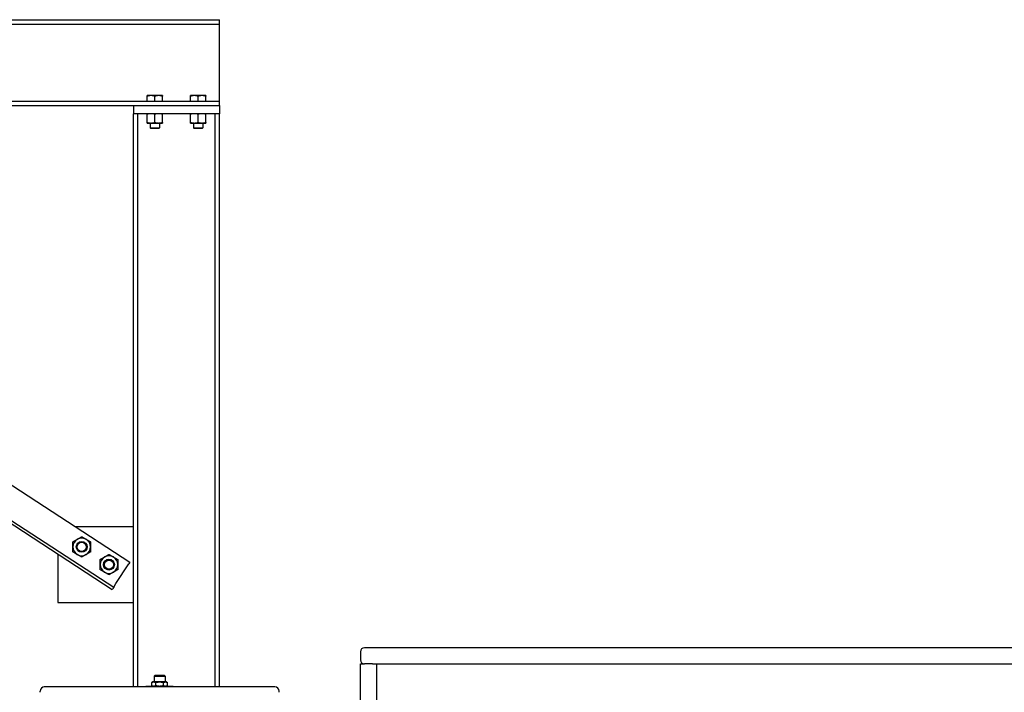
# Model space of a CAD drawing. Header units: inches. Extents: x 24 to 1128, y -94 to 748.
# Tile 355 of 546: x 595 to 686, y 338 to 400. Entities that reach past the tile are written whole.
import ezdxf

# ---------------------------------------------------------------- set-up
doc = ezdxf.new("R2010")
doc.units = ezdxf.units.IN
doc.header["$LTSCALE"] = 32
doc.header["$MEASUREMENT"] = 0
doc.layers.add('Visible (ANSI)', color=7, linetype='Continuous', lineweight=30)

msp = doc.modelspace()

# ---------------------------------------------------------------- linework, layer by layer
at = {"layer": 'Visible (ANSI)'}
for p, q in [((450.01179, 399.85787), (613.94179, 399.85787)), ((450.01179, 399.45787), (613.94179, 399.45787)), ((613.94179, 399.45787), (613.94179, 399.85787)), ((613.94179, 399.05787), (613.94179, 399.45787)), ((613.94179, 392.72787), (613.94179, 399.05787)), ((607.61742, 392.84975), (607.25804, 392.84975)), ((607.25804, 392.32787), (607.25804, 392.78555)), ((608.33617, 392.84975), (607.61742, 392.84975)), ((607.97679, 392.32787), (607.97679, 392.78555)), ((608.69554, 392.84975), (608.33617, 392.84975)), ((608.69554, 392.32787), (608.69554, 392.78555)), ((611.61742, 392.84975), (611.25804, 392.84975)), ((611.25804, 392.32787), (611.25804, 392.78555)), ((612.33617, 392.84975), (611.61742, 392.84975)), ((611.97679, 392.32787), (611.97679, 392.78555)), ((612.69554, 392.84975), (612.33617, 392.84975)), ((612.69554, 392.32787), (612.69554, 392.78555)), ((613.94179, 392.32787), (613.94179, 392.72787)), ((450.01179, 392.32787), (613.94179, 392.32787)), ((450.01179, 391.92787), (613.94179, 391.92787)), ((606.01179, 391.92787), (606.01179, 391.17787)), ((613.94179, 391.92787), (613.94179, 392.32787)), ((613.94179, 391.92787), (613.94179, 391.17787)), ((606.41179, 391.17787), (606.01179, 391.17787)), ((606.01179, 338.24858), (606.01179, 391.17787)), ((606.41179, 338.24858), (606.41179, 391.17787)), ((613.54179, 391.17787), (606.41179, 391.17787)), ((607.25779, 390.37074), (607.25779, 391.12601)), ((607.97679, 390.37074), (607.97679, 391.12601)), ((608.69579, 390.37074), (608.69579, 391.12601)), ((611.25779, 390.37074), (611.25779, 391.12601)), ((611.97679, 390.37074), (611.97679, 391.12601)), ((612.69579, 390.37074), (612.69579, 391.12601)), ((613.94179, 391.17787), (613.54179, 391.17787)), ((613.54179, 338.24858), (613.54179, 391.17787)), ((613.94179, 338.24858), (613.94179, 391.17787)), ((607.25779, 390.31887), (607.61729, 390.31887)), ((607.53929, 390.31887), (607.53929, 389.87104)), ((607.61729, 390.31887), (608.33629, 390.31887)), ((608.33629, 390.31887), (608.69579, 390.31887)), ((608.41429, 390.31887), (608.41429, 389.87104)), ((611.25779, 390.31887), (611.61729, 390.31887)), ((611.53929, 390.31887), (611.53929, 389.87104)), ((611.61729, 390.31887), (612.33629, 390.31887)), ((612.33629, 390.31887), (612.69579, 390.31887)), ((612.41429, 390.31887), (612.41429, 389.87104)), ((607.60746, 389.80287), (607.53929, 389.87104)), ((607.53929, 389.87104), (608.41429, 389.87104)), ((608.34613, 389.80287), (607.60746, 389.80287)), ((608.34613, 389.80287), (608.41429, 389.87104)), ((611.60746, 389.80287), (611.53929, 389.87104)), ((611.53929, 389.87104), (612.41429, 389.87104)), ((612.34613, 389.80287), (611.60746, 389.80287)), ((612.34613, 389.80287), (612.41429, 389.87104)), ((548.10725, 387.19767), (605.67744, 349.77919)), ((546.47235, 384.6823), (604.04254, 347.26382)), ((546.60859, 384.89191), (604.17878, 347.47343)), ((606.01179, 353.04899), (600.64669, 353.04899)), ((599.01179, 350.53362), (599.01179, 346.04899)), ((604.38587, 347.79205), (605.57389, 349.61988)), ((605.67744, 349.77919), (605.57389, 349.61988)), ((604.04254, 347.26382), (604.07524, 347.31412)), ((604.17878, 347.47343), (604.07524, 347.31412)), ((604.17878, 347.47343), (604.38587, 347.79205)), ((599.01179, 346.04899), (606.01179, 346.04899)), ((690.58029, 341.87537), (627.33029, 341.87537)), ((626.95529, 341.50037), (626.95529, 340.75037)), ((626.95529, 341.50037), (626.95529, 340.75037)), ((626.95529, 304.62537), (626.95529, 340.37537)), ((626.95529, 340.37537), (627.33029, 340.37537)), ((628.08029, 340.37537), (627.33029, 340.37537)), ((628.08029, 340.37537), (628.45529, 340.37537)), ((628.45529, 324.62537), (628.45529, 340.37537)), ((628.45529, 340.37537), (689.45529, 340.37537)), ((607.98969, 339.33158), (607.91529, 339.25718)), ((607.91529, 339.25718), (607.91529, 338.71758)), ((607.91529, 339.25718), (608.91529, 339.25718)), ((607.98969, 339.33158), (608.84089, 339.33158)), ((608.84089, 339.33158), (608.91529, 339.25718)), ((608.91529, 339.25718), (608.91529, 338.71758)), ((619.06479, 338.24858), (597.76579, 338.24858)), ((607.15529, 338.24858), (607.15529, 338.30758)), ((609.67529, 338.30758), (607.15529, 338.30758)), ((607.79029, 338.71758), (607.6936, 338.66175)), ((607.6936, 338.3634), (607.6936, 338.66175)), ((607.79029, 338.30758), (607.6936, 338.3634)), ((607.87403, 338.71758), (607.79029, 338.71758)), ((608.41529, 338.71758), (607.87403, 338.71758)), ((608.05445, 338.3634), (608.05445, 338.66175)), ((608.95656, 338.71758), (608.41529, 338.71758)), ((608.77614, 338.3634), (608.77614, 338.66175)), ((609.04029, 338.71758), (608.95656, 338.71758)), ((609.04029, 338.71758), (609.13698, 338.66175)), ((609.04029, 338.30758), (609.13698, 338.3634)), ((609.13698, 338.3634), (609.13698, 338.66175)), ((609.67529, 338.24858), (609.67529, 338.30758)), ((597.39179, 337.75658), (597.39179, 337.87458)), ((619.43879, 337.75658), (619.43879, 337.87458))]:
    msp.add_line(p, q, dxfattribs=at)
for centre, radius in [((601.22317, 351.18347), 0.50016), ((601.22317, 351.18347), 0.5), ((601.22317, 351.18347), 0.42332), ((603.73854, 349.54857), 0.50016), ((603.73854, 349.54857), 0.5), ((603.73854, 349.54857), 0.42332)]:
    msp.add_circle(centre, radius, dxfattribs=at)
for centre, radius, start, end in [((601.22317, 351.18347), 0.8125, 120, 180), ((601.22317, 351.18347), 0.8125, 60, 120), ((601.22317, 351.18347), 0.8125, 0, 60), ((601.22317, 351.18347), 0.8125, 180, 240), ((601.22317, 351.18347), 0.8125, 300, 0), ((601.22317, 351.18347), 0.8125, 240, 300), ((603.73854, 349.54857), 0.8125, 120, 180), ((603.73854, 349.54857), 0.8125, 60, 120), ((603.73854, 349.54857), 0.8125, 0, 60), ((603.73854, 349.54857), 0.8125, 180, 240), ((603.73854, 349.54857), 0.8125, 300, 0), ((603.73854, 349.54857), 0.8125, 240, 300), ((627.33029, 341.50037), 0.375, 90, 180), ((627.33029, 341.50037), 0.375, 90, 180), ((627.33029, 340.75037), 0.375, 180, 270), ((627.33029, 340.75037), 0.375, 180, 270), ((597.76579, 337.87458), 0.374, 90, 180), ((619.06479, 337.87458), 0.374, 0, 90)]:
    msp.add_arc(centre, radius, start, end, dxfattribs=at)
for points, weights in [([(607.25804, 392.78555), (607.25804, 392.84975), (607.25804, 392.84975)], [1, 1.0379548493, 1]), ([(607.61742, 392.84975), (607.45063, 392.84975), (607.25804, 392.78555)], [1, 1.0379548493, 1]), ([(607.97679, 392.78555), (607.7842, 392.84975), (607.61742, 392.84975)], [1, 1.0379548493, 1]), ([(608.33617, 392.84975), (608.16938, 392.84975), (607.97679, 392.78555)], [1, 1.0379548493, 1]), ([(608.69554, 392.78555), (608.50295, 392.84975), (608.33617, 392.84975)], [1, 1.0379548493, 1]), ([(608.69554, 392.84975), (608.69554, 392.84975), (608.69554, 392.78555)], [1, 1.0379548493, 1]), ([(611.25804, 392.78555), (611.25804, 392.84975), (611.25804, 392.84975)], [1, 1.0379548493, 1]), ([(611.61742, 392.84975), (611.45063, 392.84975), (611.25804, 392.78555)], [1, 1.0379548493, 1]), ([(611.97679, 392.78555), (611.7842, 392.84975), (611.61742, 392.84975)], [1, 1.0379548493, 1]), ([(612.33617, 392.84975), (612.16938, 392.84975), (611.97679, 392.78555)], [1, 1.0379548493, 1]), ([(612.69554, 392.78555), (612.50295, 392.84975), (612.33617, 392.84975)], [1, 1.0379548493, 1]), ([(612.69554, 392.84975), (612.69554, 392.84975), (612.69554, 392.78555)], [1, 1.0379548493, 1]), ([(607.25779, 391.12601), (607.25779, 391.17787), (607.25779, 391.17787)], [1, 1.0379548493, 1]), ([(607.61729, 391.17787), (607.45045, 391.17787), (607.25779, 391.12601)], [1, 1.0379548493, 1]), ([(607.97679, 391.12601), (607.78414, 391.17787), (607.61729, 391.17787)], [1, 1.0379548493, 1]), ([(608.33629, 391.17787), (608.16945, 391.17787), (607.97679, 391.12601)], [1, 1.0379548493, 1]), ([(608.69579, 391.12601), (608.50314, 391.17787), (608.33629, 391.17787)], [1, 1.0379548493, 1]), ([(608.69579, 391.17787), (608.69579, 391.17787), (608.69579, 391.12601)], [1, 1.0379548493, 1]), ([(611.25779, 391.12601), (611.25779, 391.17787), (611.25779, 391.17787)], [1, 1.0379548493, 1]), ([(611.61729, 391.17787), (611.45045, 391.17787), (611.25779, 391.12601)], [1, 1.0379548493, 1]), ([(611.97679, 391.12601), (611.78414, 391.17787), (611.61729, 391.17787)], [1, 1.0379548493, 1]), ([(612.33629, 391.17787), (612.16945, 391.17787), (611.97679, 391.12601)], [1, 1.0379548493, 1]), ([(612.69579, 391.12601), (612.50314, 391.17787), (612.33629, 391.17787)], [1, 1.0379548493, 1]), ([(612.69579, 391.17787), (612.69579, 391.17787), (612.69579, 391.12601)], [1, 1.0379548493, 1]), ([(607.25779, 390.31887), (607.25779, 390.31887), (607.25779, 390.37074)], [1, 1.0379548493, 1]), ([(607.25779, 390.37074), (607.45045, 390.31887), (607.61729, 390.31887)], [1, 1.0379548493, 1]), ([(607.61729, 390.31887), (607.78414, 390.31887), (607.97679, 390.37074)], [1, 1.0379548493, 1]), ([(607.97679, 390.37074), (608.16945, 390.31887), (608.33629, 390.31887)], [1, 1.0379548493, 1]), ([(608.33629, 390.31887), (608.50314, 390.31887), (608.69579, 390.37074)], [1, 1.0379548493, 1]), ([(608.69579, 390.37074), (608.69579, 390.31887), (608.69579, 390.31887)], [1, 1.0379548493, 1]), ([(611.25779, 390.31887), (611.25779, 390.31887), (611.25779, 390.37074)], [1, 1.0379548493, 1]), ([(611.25779, 390.37074), (611.45045, 390.31887), (611.61729, 390.31887)], [1, 1.0379548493, 1]), ([(611.61729, 390.31887), (611.78414, 390.31887), (611.97679, 390.37074)], [1, 1.0379548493, 1]), ([(611.97679, 390.37074), (612.16945, 390.31887), (612.33629, 390.31887)], [1, 1.0379548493, 1]), ([(612.33629, 390.31887), (612.50314, 390.31887), (612.69579, 390.37074)], [1, 1.0379548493, 1]), ([(612.69579, 390.37074), (612.69579, 390.31887), (612.69579, 390.31887)], [1, 1.0379548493, 1]), ([(600.41067, 351.65256), (600.62838, 351.77826), (600.81692, 351.88711)], [1, 1.0379548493, 1]), ([(600.81692, 351.88711), (601.00546, 351.99597), (601.22317, 352.12166)], [1, 1.0379548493, 1]), ([(601.22317, 352.12166), (601.44088, 351.99597), (601.62942, 351.88711)], [1, 1.0379548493, 1]), ([(601.62942, 351.88711), (601.81796, 351.77826), (602.03567, 351.65256)], [1, 1.0379548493, 1]), ([(600.41067, 351.18347), (600.41067, 351.40118), (600.41067, 351.65256)], [1, 1.0379548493, 1]), ([(600.41067, 350.71437), (600.41067, 350.96576), (600.41067, 351.18347)], [1, 1.0379548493, 1]), ([(602.03567, 351.65256), (602.03567, 351.40118), (602.03567, 351.18347)], [1, 1.0379548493, 1]), ([(602.03567, 351.18347), (602.03567, 350.96576), (602.03567, 350.71437)], [1, 1.0379548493, 1]), ([(600.81692, 350.47982), (600.62838, 350.58868), (600.41067, 350.71437)], [1, 1.0379548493, 1]), ([(601.22317, 350.24527), (601.00546, 350.37097), (600.81692, 350.47982)], [1, 1.0379548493, 1]), ([(601.62942, 350.47982), (601.44088, 350.37097), (601.22317, 350.24527)], [1, 1.0379548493, 1]), ([(602.03567, 350.71437), (601.81796, 350.58868), (601.62942, 350.47982)], [1, 1.0379548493, 1]), ([(602.92604, 350.01767), (603.14375, 350.14336), (603.33229, 350.25221)], [1, 1.0379548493, 1]), ([(602.92604, 349.54857), (602.92604, 349.76628), (602.92604, 350.01767)], [1, 1.0379548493, 1]), ([(603.33229, 350.25221), (603.52083, 350.36107), (603.73854, 350.48676)], [1, 1.0379548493, 1]), ([(603.73854, 350.48676), (603.95625, 350.36107), (604.14479, 350.25221)], [1, 1.0379548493, 1]), ([(604.14479, 350.25221), (604.33333, 350.14336), (604.55104, 350.01767)], [1, 1.0379548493, 1]), ([(604.55104, 350.01767), (604.55104, 349.76628), (604.55104, 349.54857)], [1, 1.0379548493, 1]), ([(602.92604, 349.07947), (602.92604, 349.33086), (602.92604, 349.54857)], [1, 1.0379548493, 1]), ([(603.33229, 348.84492), (603.14375, 348.95378), (602.92604, 349.07947)], [1, 1.0379548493, 1]), ([(604.55104, 349.07947), (604.33333, 348.95378), (604.14479, 348.84492)], [1, 1.0379548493, 1]), ([(604.55104, 349.54857), (604.55104, 349.33086), (604.55104, 349.07947)], [1, 1.0379548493, 1]), ([(603.73854, 348.61037), (603.52083, 348.73607), (603.33229, 348.84492)], [1, 1.0379548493, 1]), ([(604.14479, 348.84492), (603.95625, 348.73607), (603.73854, 348.61037)], [1, 1.0379548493, 1]), ([(607.6936, 338.66175), (607.79029, 338.71758), (607.87403, 338.71758)], [1.01001874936, 1.04314139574, 1]), ([(607.87403, 338.30758), (607.79029, 338.30758), (607.6936, 338.3634)], [1, 1.04314139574, 1.01001874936]), ([(607.87403, 338.71758), (607.95776, 338.71758), (608.05445, 338.66175)], [1, 1.04314139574, 1.01001874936]), ([(608.05445, 338.3634), (607.95776, 338.30758), (607.87403, 338.30758)], [1.01001874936, 1.04314139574, 1]), ([(608.05445, 338.66175), (608.24782, 338.71758), (608.41529, 338.71758)], [1.01001874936, 1.04314139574, 1]), ([(608.41529, 338.30758), (608.24782, 338.30758), (608.05445, 338.3634)], [1, 1.04314139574, 1.01001874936]), ([(608.41529, 338.71758), (608.58276, 338.71758), (608.77614, 338.66175)], [1, 1.04314139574, 1.01001874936]), ([(608.77614, 338.3634), (608.58276, 338.30758), (608.41529, 338.30758)], [1.01001874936, 1.04314139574, 1]), ([(608.77614, 338.66175), (608.87282, 338.71758), (608.95656, 338.71758)], [1.01001874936, 1.04314139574, 1]), ([(608.95656, 338.30758), (608.87282, 338.30758), (608.77614, 338.3634)], [1, 1.04314139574, 1.01001874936]), ([(608.95656, 338.71758), (609.04029, 338.71758), (609.13698, 338.66175)], [1, 1.04314139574, 1.01001874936]), ([(609.13698, 338.3634), (609.04029, 338.30758), (608.95656, 338.30758)], [1.01001874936, 1.04314139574, 1])]:
    msp.add_rational_spline(points, weights, degree=2, dxfattribs=at)

doc.saveas('drawing.dxf')
